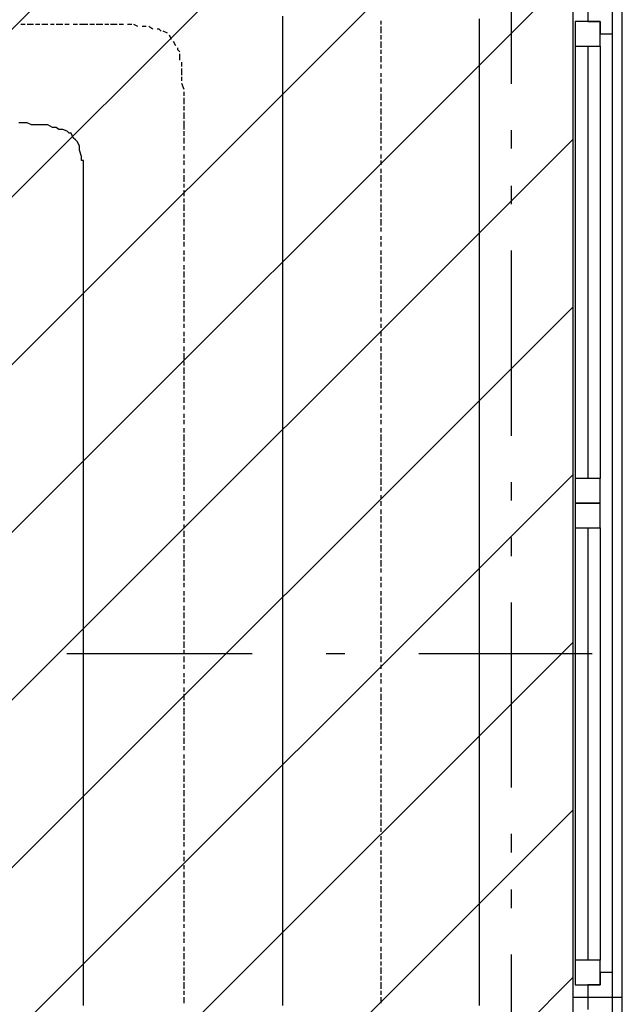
# Model space of a CAD drawing. Extents: x 997 to 109698, y 921 to 94021.
# Tile 693 of 718: x 35704 to 36923, y 56021 to 58015. Entities that reach past the tile are written whole.
import ezdxf

# ---------------------------------------------------------------- set-up
doc = ezdxf.new("R2010")
doc.units = 0
doc.header["$MEASUREMENT"] = 0
for name, color, linetype in [('12', 7, 'CONTINUOUS'), ('28', 7, 'CONTINUOUS'), ('40', 7, 'CONTINUOUS')]:
    doc.layers.add(name, color=color, linetype=linetype)

msp = doc.modelspace()

# ---------------------------------------------------------------- linework, layer by layer
at = {"layer": '12', "color": 5}
for p, q in [((36235.630503, 58008.563401), (36235.630503, 58021.563401)), ((36633.630503, 58008.563401), (36633.630503, 58016.563401)), ((36235.630503, 58004.563401), (36235.630503, 58008.563401)), ((36235.630503, 58000.563401), (36235.630503, 58004.563401)), ((36235.630503, 57987.563401), (36235.630503, 58000.563401)), ((36633.630503, 58000.563401), (36633.630503, 58008.563401)), ((36633.630503, 57987.563401), (36633.630503, 58000.563401)), ((36235.630503, 57978.563401), (36235.630503, 57987.563401)), ((36235.630503, 57970.563401), (36235.630503, 57978.563401)), ((36633.630503, 57978.563401), (36633.630503, 57987.563401)), ((36633.630503, 57970.563401), (36633.630503, 57978.563401)), ((36235.630503, 57957.563401), (36235.630503, 57970.563401)), ((36235.630503, 57949.563401), (36235.630503, 57957.563401)), ((36633.630503, 57957.563401), (36633.630503, 57970.563401)), ((36633.630503, 57949.563401), (36633.630503, 57957.563401)), ((36235.630503, 57940.563401), (36235.630503, 57949.563401)), ((36235.630503, 57928.563401), (36235.630503, 57940.563401)), ((36633.630503, 57936.563401), (36633.630503, 57949.563401)), ((36633.630503, 57928.563401), (36633.630503, 57936.563401)), ((36235.630503, 57919.563401), (36235.630503, 57928.563401)), ((36235.630503, 57906.563401), (36235.630503, 57919.563401)), ((36633.630503, 57919.563401), (36633.630503, 57928.563401)), ((36633.630503, 57906.563401), (36633.630503, 57919.563401)), ((36235.630503, 57898.563401), (36235.630503, 57906.563401)), ((36235.630503, 57890.563401), (36235.630503, 57898.563401)), ((36633.630503, 57898.563401), (36633.630503, 57906.563401)), ((36633.630503, 57890.563401), (36633.630503, 57898.563401)), ((36235.630503, 57877.563401), (36235.630503, 57890.563401)), ((36235.630503, 57868.563401), (36235.630503, 57877.563401)), ((36633.630503, 57877.563401), (36633.630503, 57890.563401)), ((36633.630503, 57868.563401), (36633.630503, 57877.563401)), ((36235.630503, 57860.563401), (36235.630503, 57868.563401)), ((36235.630503, 57847.563401), (36235.630503, 57860.563401)), ((36633.630503, 57860.563401), (36633.630503, 57868.563401)), ((36633.630503, 57847.563401), (36633.630503, 57860.563401)), ((36235.630503, 57839.563401), (36235.630503, 57847.563401)), ((36235.630503, 57830.563401), (36235.630503, 57839.563401)), ((36633.630503, 57839.563401), (36633.630503, 57847.563401)), ((36633.630503, 57826.563401), (36633.630503, 57839.563401)), ((36235.630503, 57818.563401), (36235.630503, 57830.563401)), ((36235.630503, 57809.563401), (36235.630503, 57818.563401)), ((36633.630503, 57818.563401), (36633.630503, 57826.563401)), ((36633.630503, 57809.563401), (36633.630503, 57818.563401)), ((35710.630503, 57805.563401), (35701.630503, 57805.563401)), ((35718.630503, 57805.563401), (35710.630503, 57805.563401)), ((35739.630503, 57801.563401), (35731.630503, 57801.563401)), ((35748.630503, 57801.563401), (35739.630503, 57801.563401)), ((35760.630503, 57801.563401), (35748.630503, 57801.563401)), ((35769.630503, 57796.563401), (35760.630503, 57801.563401)), ((35777.630503, 57796.563401), (35769.630503, 57796.563401)), ((35799.630503, 57788.563401), (35790.630503, 57792.563401)), ((36235.630503, 57796.563401), (36235.630503, 57809.563401)), ((36235.630503, 57788.563401), (36235.630503, 57796.563401)), ((36633.630503, 57796.563401), (36633.630503, 57809.563401)), ((36633.630503, 57788.563401), (36633.630503, 57796.563401)), ((35811.630503, 57775.563401), (35807.630503, 57784.563401)), ((36235.630503, 57779.563401), (36235.630503, 57788.563401)), ((36235.630503, 57767.563401), (36235.630503, 57779.563401)), ((36633.630503, 57779.563401), (36633.630503, 57788.563401)), ((36633.630503, 57767.563401), (36633.630503, 57779.563401)), ((35824.630503, 57758.563401), (35820.630503, 57767.563401)), ((35824.630503, 57750.563401), (35824.630503, 57758.563401)), ((36235.630503, 57758.563401), (36235.630503, 57767.563401)), ((36235.630503, 57750.563401), (36235.630503, 57758.563401)), ((36633.630503, 57758.563401), (36633.630503, 57767.563401)), ((36633.630503, 57750.563401), (36633.630503, 57758.563401)), ((35828.630503, 57737.563401), (35824.630503, 57750.563401)), ((35828.630503, 57729.563401), (35828.630503, 57737.563401)), ((36235.630503, 57737.563401), (36235.630503, 57750.563401)), ((36235.630503, 57729.563401), (36235.630503, 57737.563401)), ((36633.630503, 57737.563401), (36633.630503, 57750.563401)), ((36633.630503, 57729.563401), (36633.630503, 57737.563401)), ((35832.630503, 57707.563401), (35832.630503, 57720.563401)), ((36235.630503, 57720.563401), (36235.630503, 57729.563401)), ((36235.630503, 57707.563401), (36235.630503, 57720.563401)), ((36633.630503, 57716.563401), (36633.630503, 57729.563401)), ((36633.630503, 57707.563401), (36633.630503, 57716.563401)), ((35832.630503, 57699.563401), (35832.630503, 57707.563401)), ((35832.630503, 57691.563401), (35832.630503, 57699.563401)), ((36235.630503, 57699.563401), (36235.630503, 57707.563401)), ((36235.630503, 57686.563401), (36235.630503, 57699.563401)), ((36633.630503, 57699.563401), (36633.630503, 57707.563401)), ((36633.630503, 57686.563401), (36633.630503, 57699.563401)), ((35832.630503, 57678.563401), (35832.630503, 57691.563401)), ((35832.630503, 57669.563401), (35832.630503, 57678.563401)), ((36235.630503, 57678.563401), (36235.630503, 57686.563401)), ((36235.630503, 57669.563401), (36235.630503, 57678.563401)), ((36633.630503, 57678.563401), (36633.630503, 57686.563401)), ((36633.630503, 57669.563401), (36633.630503, 57678.563401)), ((35832.630503, 57661.563401), (35832.630503, 57669.563401)), ((35832.630503, 57648.563401), (35832.630503, 57661.563401)), ((36235.630503, 57657.563401), (36235.630503, 57669.563401)), ((36235.630503, 57648.563401), (36235.630503, 57657.563401)), ((36633.630503, 57657.563401), (36633.630503, 57669.563401)), ((36633.630503, 57648.563401), (36633.630503, 57657.563401)), ((35832.630503, 57640.563401), (35832.630503, 57648.563401)), ((35832.630503, 57627.563401), (35832.630503, 57640.563401)), ((36235.630503, 57640.563401), (36235.630503, 57648.563401)), ((36235.630503, 57627.563401), (36235.630503, 57640.563401)), ((36633.630503, 57640.563401), (36633.630503, 57648.563401)), ((36633.630503, 57627.563401), (36633.630503, 57640.563401)), ((35832.630503, 57619.563401), (35832.630503, 57627.563401)), ((35832.630503, 57610.563401), (35832.630503, 57619.563401)), ((36235.630503, 57619.563401), (36235.630503, 57627.563401)), ((36235.630503, 57610.563401), (36235.630503, 57619.563401)), ((36633.630503, 57619.563401), (36633.630503, 57627.563401)), ((36633.630503, 57606.563401), (36633.630503, 57619.563401)), ((35832.630503, 57606.563401), (35832.630503, 57610.563401)), ((35832.630503, 57597.563401), (35832.630503, 57606.563401)), ((35832.630503, 57589.563401), (35832.630503, 57597.563401)), ((36235.630503, 57597.563401), (36235.630503, 57610.563401)), ((36235.630503, 57589.563401), (36235.630503, 57597.563401)), ((36633.630503, 57597.563401), (36633.630503, 57606.563401)), ((36633.630503, 57589.563401), (36633.630503, 57597.563401)), ((35832.630503, 57580.563401), (35832.630503, 57589.563401)), ((35832.630503, 57568.563401), (35832.630503, 57580.563401)), ((36235.630503, 57576.563401), (36235.630503, 57589.563401)), ((36235.630503, 57568.563401), (36235.630503, 57576.563401)), ((36633.630503, 57576.563401), (36633.630503, 57589.563401)), ((36633.630503, 57568.563401), (36633.630503, 57576.563401)), ((35832.630503, 57559.563401), (35832.630503, 57568.563401)), ((35832.630503, 57547.563401), (35832.630503, 57559.563401)), ((36235.630503, 57559.563401), (36235.630503, 57568.563401)), ((36235.630503, 57547.563401), (36235.630503, 57559.563401)), ((36633.630503, 57559.563401), (36633.630503, 57568.563401)), ((36633.630503, 57547.563401), (36633.630503, 57559.563401)), ((35832.630503, 57538.563401), (35832.630503, 57547.563401)), ((35832.630503, 57530.563401), (35832.630503, 57538.563401)), ((36235.630503, 57538.563401), (36235.630503, 57547.563401)), ((36235.630503, 57530.563401), (36235.630503, 57538.563401)), ((36633.630503, 57538.563401), (36633.630503, 57547.563401)), ((36633.630503, 57530.563401), (36633.630503, 57538.563401)), ((35832.630503, 57517.563401), (35832.630503, 57530.563401)), ((35832.630503, 57508.563401), (35832.630503, 57517.563401)), ((36235.630503, 57517.563401), (36235.630503, 57530.563401)), ((36235.630503, 57508.563401), (36235.630503, 57517.563401)), ((36633.630503, 57517.563401), (36633.630503, 57530.563401)), ((36633.630503, 57508.563401), (36633.630503, 57517.563401)), ((35832.630503, 57500.563401), (35832.630503, 57508.563401)), ((35832.630503, 57487.563401), (35832.630503, 57500.563401)), ((36235.630503, 57500.563401), (36235.630503, 57508.563401)), ((36235.630503, 57487.563401), (36235.630503, 57500.563401)), ((36633.630503, 57496.563401), (36633.630503, 57508.563401)), ((36633.630503, 57487.563401), (36633.630503, 57496.563401)), ((35832.630503, 57479.563401), (35832.630503, 57487.563401)), ((35832.630503, 57470.563401), (35832.630503, 57479.563401)), ((36235.630503, 57479.563401), (36235.630503, 57487.563401)), ((36235.630503, 57470.563401), (36235.630503, 57479.563401)), ((36633.630503, 57479.563401), (36633.630503, 57487.563401)), ((36633.630503, 57466.563401), (36633.630503, 57479.563401)), ((35832.630503, 57458.563401), (35832.630503, 57470.563401)), ((35832.630503, 57449.563401), (35832.630503, 57458.563401)), ((36235.630503, 57458.563401), (36235.630503, 57470.563401)), ((36235.630503, 57449.563401), (36235.630503, 57458.563401)), ((36633.630503, 57458.563401), (36633.630503, 57466.563401)), ((36633.630503, 57449.563401), (36633.630503, 57458.563401)), ((35832.630503, 57437.563401), (35832.630503, 57449.563401)), ((35832.630503, 57428.563401), (35832.630503, 57437.563401)), ((36235.630503, 57437.563401), (36235.630503, 57449.563401)), ((36235.630503, 57428.563401), (36235.630503, 57437.563401)), ((36633.630503, 57437.563401), (36633.630503, 57449.563401)), ((36633.630503, 57428.563401), (36633.630503, 57437.563401)), ((35832.630503, 57420.563401), (35832.630503, 57428.563401)), ((35832.630503, 57407.563401), (35832.630503, 57420.563401)), ((36235.630503, 57420.563401), (36235.630503, 57428.563401)), ((36235.630503, 57407.563401), (36235.630503, 57420.563401)), ((36633.630503, 57420.563401), (36633.630503, 57428.563401)), ((36633.630503, 57407.563401), (36633.630503, 57420.563401)), ((35832.630503, 57398.563401), (35832.630503, 57407.563401)), ((35832.630503, 57390.563401), (35832.630503, 57398.563401)), ((36235.630503, 57398.563401), (36235.630503, 57407.563401)), ((36235.630503, 57390.563401), (36235.630503, 57398.563401)), ((36633.630503, 57398.563401), (36633.630503, 57407.563401)), ((36633.630503, 57390.563401), (36633.630503, 57398.563401)), ((35832.630503, 57377.563401), (35832.630503, 57390.563401)), ((35832.630503, 57369.563401), (35832.630503, 57377.563401)), ((36235.630503, 57377.563401), (36235.630503, 57390.563401)), ((36235.630503, 57369.563401), (36235.630503, 57377.563401)), ((36633.630503, 57377.563401), (36633.630503, 57390.563401)), ((36633.630503, 57369.563401), (36633.630503, 57377.563401)), ((35832.630503, 57360.563401), (35832.630503, 57369.563401)), ((35832.630503, 57348.563401), (35832.630503, 57360.563401)), ((36235.630503, 57360.563401), (36235.630503, 57369.563401)), ((36235.630503, 57348.563401), (36235.630503, 57360.563401)), ((36633.630503, 57356.563401), (36633.630503, 57369.563401)), ((36633.630503, 57348.563401), (36633.630503, 57356.563401)), ((35832.630503, 57339.563401), (35832.630503, 57348.563401)), ((35832.630503, 57326.563401), (35832.630503, 57339.563401)), ((36235.630503, 57339.563401), (36235.630503, 57348.563401)), ((36235.630503, 57326.563401), (36235.630503, 57339.563401)), ((36633.630503, 57339.563401), (36633.630503, 57348.563401)), ((36633.630503, 57326.563401), (36633.630503, 57339.563401)), ((35832.630503, 57318.563401), (35832.630503, 57326.563401)), ((35832.630503, 57310.563401), (35832.630503, 57318.563401)), ((36235.630503, 57318.563401), (36235.630503, 57326.563401)), ((36235.630503, 57310.563401), (36235.630503, 57318.563401)), ((36633.630503, 57318.563401), (36633.630503, 57326.563401)), ((36633.630503, 57310.563401), (36633.630503, 57318.563401)), ((35832.630503, 57297.563401), (35832.630503, 57310.563401)), ((35832.630503, 57288.563401), (35832.630503, 57297.563401)), ((36235.630503, 57297.563401), (36235.630503, 57310.563401)), ((36235.630503, 57288.563401), (36235.630503, 57297.563401)), ((36633.630503, 57297.563401), (36633.630503, 57310.563401)), ((36633.630503, 57288.563401), (36633.630503, 57297.563401)), ((35832.630503, 57280.563401), (35832.630503, 57288.563401)), ((35832.630503, 57267.563401), (35832.630503, 57280.563401)), ((36235.630503, 57280.563401), (36235.630503, 57288.563401)), ((36235.630503, 57267.563401), (36235.630503, 57280.563401)), ((36633.630503, 57280.563401), (36633.630503, 57288.563401)), ((36633.630503, 57267.563401), (36633.630503, 57280.563401)), ((35832.630503, 57259.563401), (35832.630503, 57267.563401)), ((35832.630503, 57250.563401), (35832.630503, 57259.563401)), ((36235.630503, 57259.563401), (36235.630503, 57267.563401)), ((36235.630503, 57250.563401), (36235.630503, 57259.563401)), ((36633.630503, 57259.563401), (36633.630503, 57267.563401)), ((36633.630503, 57246.563401), (36633.630503, 57259.563401)), ((35832.630503, 57238.563401), (35832.630503, 57250.563401)), ((35832.630503, 57229.563401), (35832.630503, 57238.563401)), ((36235.630503, 57238.563401), (36235.630503, 57250.563401)), ((36235.630503, 57229.563401), (36235.630503, 57238.563401)), ((36633.630503, 57238.563401), (36633.630503, 57246.563401)), ((36633.630503, 57229.563401), (36633.630503, 57238.563401)), ((35832.630503, 57216.563401), (35832.630503, 57229.563401)), ((35832.630503, 57208.563401), (35832.630503, 57216.563401)), ((36235.630503, 57216.563401), (36235.630503, 57229.563401)), ((36235.630503, 57208.563401), (36235.630503, 57216.563401)), ((36633.630503, 57216.563401), (36633.630503, 57229.563401)), ((36633.630503, 57208.563401), (36633.630503, 57216.563401)), ((35832.630503, 57199.563401), (35832.630503, 57208.563401)), ((35832.630503, 57187.563401), (35832.630503, 57199.563401)), ((36235.630503, 57199.563401), (36235.630503, 57208.563401)), ((36235.630503, 57187.563401), (36235.630503, 57199.563401)), ((36633.630503, 57199.563401), (36633.630503, 57208.563401)), ((36633.630503, 57187.563401), (36633.630503, 57199.563401)), ((35832.630503, 57178.563401), (35832.630503, 57187.563401)), ((35832.630503, 57170.563401), (35832.630503, 57178.563401)), ((36235.630503, 57178.563401), (36235.630503, 57187.563401)), ((36235.630503, 57170.563401), (36235.630503, 57178.563401)), ((36633.630503, 57178.563401), (36633.630503, 57187.563401)), ((36633.630503, 57170.563401), (36633.630503, 57178.563401)), ((35832.630503, 57157.563401), (35832.630503, 57170.563401)), ((35832.630503, 57149.563401), (35832.630503, 57157.563401)), ((36235.630503, 57157.563401), (36235.630503, 57170.563401)), ((36235.630503, 57149.563401), (36235.630503, 57157.563401)), ((36633.630503, 57157.563401), (36633.630503, 57170.563401)), ((36633.630503, 57149.563401), (36633.630503, 57157.563401)), ((35832.630503, 57140.563401), (35832.630503, 57149.563401)), ((35832.630503, 57128.563401), (35832.630503, 57140.563401)), ((36235.630503, 57140.563401), (36235.630503, 57149.563401)), ((36235.630503, 57128.563401), (36235.630503, 57140.563401)), ((36633.630503, 57136.563401), (36633.630503, 57149.563401)), ((36633.630503, 57128.563401), (36633.630503, 57136.563401)), ((35832.630503, 57119.563401), (35832.630503, 57128.563401)), ((35832.630503, 57111.563401), (35832.630503, 57119.563401)), ((36235.630503, 57119.563401), (36235.630503, 57128.563401)), ((36235.630503, 57106.563401), (36235.630503, 57119.563401)), ((36633.630503, 57119.563401), (36633.630503, 57128.563401)), ((36633.630503, 57106.563401), (36633.630503, 57119.563401)), ((35832.630503, 57098.563401), (35832.630503, 57111.563401)), ((35832.630503, 57089.563401), (35832.630503, 57098.563401)), ((36235.630503, 57098.563401), (36235.630503, 57106.563401)), ((36235.630503, 57089.563401), (36235.630503, 57098.563401)), ((36633.630503, 57098.563401), (36633.630503, 57106.563401)), ((36633.630503, 57089.563401), (36633.630503, 57098.563401)), ((35832.630503, 57077.563401), (35832.630503, 57089.563401)), ((35832.630503, 57068.563401), (35832.630503, 57077.563401)), ((36235.630503, 57077.563401), (36235.630503, 57089.563401)), ((36235.630503, 57068.563401), (36235.630503, 57077.563401)), ((36633.630503, 57077.563401), (36633.630503, 57089.563401)), ((36633.630503, 57068.563401), (36633.630503, 57077.563401)), ((35832.630503, 57060.563401), (35832.630503, 57068.563401)), ((35832.630503, 57047.563401), (35832.630503, 57060.563401)), ((36235.630503, 57060.563401), (36235.630503, 57068.563401)), ((36235.630503, 57047.563401), (36235.630503, 57060.563401)), ((36633.630503, 57060.563401), (36633.630503, 57068.563401)), ((36633.630503, 57047.563401), (36633.630503, 57060.563401)), ((35832.630503, 57039.563401), (35832.630503, 57047.563401)), ((35832.630503, 57030.563401), (35832.630503, 57039.563401)), ((36235.630503, 57039.563401), (36235.630503, 57047.563401)), ((36235.630503, 57030.563401), (36235.630503, 57039.563401)), ((36633.630503, 57039.563401), (36633.630503, 57047.563401)), ((36633.630503, 57026.563401), (36633.630503, 57039.563401)), ((35832.630503, 57017.563401), (35832.630503, 57030.563401)), ((35832.630503, 57009.563401), (35832.630503, 57017.563401)), ((36235.630503, 57017.563401), (36235.630503, 57030.563401)), ((36235.630503, 57009.563401), (36235.630503, 57017.563401)), ((36633.630503, 57017.563401), (36633.630503, 57026.563401)), ((36633.630503, 57009.563401), (36633.630503, 57017.563401)), ((35832.630503, 57000.563401), (35832.630503, 57009.563401)), ((35832.630503, 56988.563401), (35832.630503, 57000.563401)), ((36235.630503, 56996.563401), (36235.630503, 57009.563401)), ((36235.630503, 56988.563401), (36235.630503, 56996.563401)), ((36633.630503, 56996.563401), (36633.630503, 57009.563401)), ((36633.630503, 56988.563401), (36633.630503, 56996.563401)), ((35832.630503, 56979.563401), (35832.630503, 56988.563401)), ((35832.630503, 56967.563401), (35832.630503, 56979.563401)), ((36235.630503, 56979.563401), (36235.630503, 56988.563401)), ((36235.630503, 56967.563401), (36235.630503, 56979.563401)), ((36633.630503, 56979.563401), (36633.630503, 56988.563401)), ((36633.630503, 56967.563401), (36633.630503, 56979.563401)), ((35832.630503, 56958.563401), (35832.630503, 56967.563401)), ((35832.630503, 56950.563401), (35832.630503, 56958.563401)), ((36235.630503, 56958.563401), (36235.630503, 56967.563401)), ((36235.630503, 56950.563401), (36235.630503, 56958.563401)), ((36633.630503, 56958.563401), (36633.630503, 56967.563401)), ((36633.630503, 56950.563401), (36633.630503, 56958.563401)), ((35832.630503, 56937.563401), (35832.630503, 56950.563401)), ((35832.630503, 56929.563401), (35832.630503, 56937.563401)), ((36235.630503, 56937.563401), (36235.630503, 56950.563401)), ((36235.630503, 56929.563401), (36235.630503, 56937.563401)), ((36633.630503, 56937.563401), (36633.630503, 56950.563401)), ((36633.630503, 56929.563401), (36633.630503, 56937.563401)), ((35832.630503, 56920.563401), (35832.630503, 56929.563401)), ((35832.630503, 56907.563401), (35832.630503, 56920.563401)), ((36235.630503, 56920.563401), (36235.630503, 56929.563401)), ((36235.630503, 56907.563401), (36235.630503, 56920.563401)), ((36633.630503, 56916.563401), (36633.630503, 56929.563401)), ((36633.630503, 56907.563401), (36633.630503, 56916.563401)), ((35832.630503, 56899.563401), (35832.630503, 56907.563401)), ((35832.630503, 56890.563401), (35832.630503, 56899.563401)), ((36235.630503, 56899.563401), (36235.630503, 56907.563401)), ((36235.630503, 56890.563401), (36235.630503, 56899.563401)), ((36633.630503, 56899.563401), (36633.630503, 56907.563401)), ((36633.630503, 56886.563401), (36633.630503, 56899.563401)), ((35832.630503, 56878.563401), (35832.630503, 56890.563401)), ((35832.630503, 56869.563401), (35832.630503, 56878.563401)), ((36235.630503, 56878.563401), (36235.630503, 56890.563401)), ((36235.630503, 56869.563401), (36235.630503, 56878.563401)), ((36633.630503, 56878.563401), (36633.630503, 56886.563401)), ((36633.630503, 56869.563401), (36633.630503, 56878.563401)), ((35832.630503, 56857.563401), (35832.630503, 56869.563401)), ((35832.630503, 56848.563401), (35832.630503, 56857.563401)), ((36235.630503, 56857.563401), (36235.630503, 56869.563401)), ((36235.630503, 56848.563401), (36235.630503, 56857.563401)), ((36633.630503, 56857.563401), (36633.630503, 56869.563401)), ((36633.630503, 56848.563401), (36633.630503, 56857.563401)), ((35832.630503, 56840.563401), (35832.630503, 56848.563401)), ((35832.630503, 56827.563401), (35832.630503, 56840.563401)), ((36235.630503, 56840.563401), (36235.630503, 56848.563401)), ((36235.630503, 56827.563401), (36235.630503, 56840.563401)), ((36633.630503, 56840.563401), (36633.630503, 56848.563401)), ((36633.630503, 56827.563401), (36633.630503, 56840.563401)), ((35832.630503, 56818.563401), (35832.630503, 56827.563401)), ((35832.630503, 56810.563401), (35832.630503, 56818.563401)), ((36235.630503, 56818.563401), (36235.630503, 56827.563401)), ((36235.630503, 56810.563401), (36235.630503, 56818.563401)), ((36633.630503, 56818.563401), (36633.630503, 56827.563401)), ((36633.630503, 56810.563401), (36633.630503, 56818.563401)), ((35832.630503, 56797.563401), (35832.630503, 56810.563401)), ((35832.630503, 56789.563401), (35832.630503, 56797.563401)), ((36235.630503, 56797.563401), (36235.630503, 56810.563401)), ((36235.630503, 56789.563401), (36235.630503, 56797.563401)), ((36633.630503, 56797.563401), (36633.630503, 56810.563401)), ((36633.630503, 56789.563401), (36633.630503, 56797.563401)), ((35832.630503, 56780.563401), (35832.630503, 56789.563401)), ((35832.630503, 56768.563401), (35832.630503, 56780.563401)), ((36235.630503, 56780.563401), (36235.630503, 56789.563401)), ((36235.630503, 56768.563401), (36235.630503, 56780.563401)), ((36633.630503, 56776.563401), (36633.630503, 56789.563401)), ((36633.630503, 56768.563401), (36633.630503, 56776.563401)), ((35832.630503, 56759.563401), (35832.630503, 56768.563401)), ((35832.630503, 56747.563401), (35832.630503, 56759.563401)), ((36235.630503, 56759.563401), (36235.630503, 56768.563401)), ((36235.630503, 56747.563401), (36235.630503, 56759.563401)), ((36633.630503, 56759.563401), (36633.630503, 56768.563401)), ((36633.630503, 56747.563401), (36633.630503, 56759.563401)), ((35832.630503, 56738.563401), (35832.630503, 56747.563401)), ((35832.630503, 56730.563401), (35832.630503, 56738.563401)), ((36235.630503, 56738.563401), (36235.630503, 56747.563401)), ((36235.630503, 56730.563401), (36235.630503, 56738.563401)), ((36633.630503, 56738.563401), (36633.630503, 56747.563401)), ((36633.630503, 56730.563401), (36633.630503, 56738.563401)), ((35832.630503, 56717.563401), (35832.630503, 56730.563401)), ((35832.630503, 56708.563401), (35832.630503, 56717.563401)), ((36235.630503, 56717.563401), (36235.630503, 56730.563401)), ((36235.630503, 56708.563401), (36235.630503, 56717.563401)), ((36633.630503, 56717.563401), (36633.630503, 56730.563401)), ((36633.630503, 56708.563401), (36633.630503, 56717.563401)), ((35832.630503, 56700.563401), (35832.630503, 56708.563401)), ((35832.630503, 56687.563401), (35832.630503, 56700.563401)), ((36235.630503, 56700.563401), (36235.630503, 56708.563401)), ((36235.630503, 56687.563401), (36235.630503, 56700.563401)), ((36633.630503, 56700.563401), (36633.630503, 56708.563401)), ((36633.630503, 56687.563401), (36633.630503, 56700.563401)), ((35832.630503, 56679.563401), (35832.630503, 56687.563401)), ((35832.630503, 56670.563401), (35832.630503, 56679.563401)), ((36235.630503, 56679.563401), (36235.630503, 56687.563401)), ((36235.630503, 56670.563401), (36235.630503, 56679.563401)), ((36633.630503, 56679.563401), (36633.630503, 56687.563401)), ((36633.630503, 56666.563401), (36633.630503, 56679.563401)), ((35832.630503, 56658.563401), (35832.630503, 56670.563401)), ((35832.630503, 56649.563401), (35832.630503, 56658.563401)), ((36235.630503, 56658.563401), (36235.630503, 56670.563401)), ((36235.630503, 56649.563401), (36235.630503, 56658.563401)), ((36633.630503, 56658.563401), (36633.630503, 56666.563401)), ((36633.630503, 56649.563401), (36633.630503, 56658.563401)), ((35832.630503, 56636.563401), (35832.630503, 56649.563401)), ((35832.630503, 56628.563401), (35832.630503, 56636.563401)), ((36235.630503, 56636.563401), (36235.630503, 56649.563401)), ((36235.630503, 56628.563401), (36235.630503, 56636.563401)), ((36633.630503, 56636.563401), (36633.630503, 56649.563401)), ((36633.630503, 56628.563401), (36633.630503, 56636.563401)), ((35832.630503, 56620.563401), (35832.630503, 56628.563401)), ((35832.630503, 56607.563401), (35832.630503, 56620.563401)), ((36235.630503, 56620.563401), (36235.630503, 56628.563401)), ((36235.630503, 56607.563401), (36235.630503, 56620.563401)), ((36633.630503, 56620.563401), (36633.630503, 56628.563401)), ((36633.630503, 56607.563401), (36633.630503, 56620.563401)), ((35832.630503, 56598.563401), (35832.630503, 56607.563401)), ((35832.630503, 56590.563401), (35832.630503, 56598.563401)), ((36235.630503, 56598.563401), (36235.630503, 56607.563401)), ((36235.630503, 56590.563401), (36235.630503, 56598.563401)), ((36633.630503, 56598.563401), (36633.630503, 56607.563401)), ((36633.630503, 56590.563401), (36633.630503, 56598.563401)), ((35832.630503, 56577.563401), (35832.630503, 56590.563401)), ((35832.630503, 56569.563401), (35832.630503, 56577.563401)), ((36235.630503, 56577.563401), (36235.630503, 56590.563401)), ((36235.630503, 56569.563401), (36235.630503, 56577.563401)), ((36633.630503, 56577.563401), (36633.630503, 56590.563401)), ((36633.630503, 56569.563401), (36633.630503, 56577.563401)), ((35832.630503, 56560.563401), (35832.630503, 56569.563401)), ((35832.630503, 56548.563401), (35832.630503, 56560.563401)), ((36235.630503, 56560.563401), (36235.630503, 56569.563401)), ((36235.630503, 56548.563401), (36235.630503, 56560.563401)), ((36633.630503, 56556.563401), (36633.630503, 56569.563401)), ((36633.630503, 56548.563401), (36633.630503, 56556.563401)), ((35832.630503, 56539.563401), (35832.630503, 56548.563401)), ((35832.630503, 56531.563401), (35832.630503, 56539.563401)), ((36235.630503, 56539.563401), (36235.630503, 56548.563401)), ((36235.630503, 56526.563401), (36235.630503, 56539.563401)), ((36633.630503, 56539.563401), (36633.630503, 56548.563401)), ((36633.630503, 56526.563401), (36633.630503, 56539.563401)), ((35832.630503, 56518.563401), (35832.630503, 56531.563401)), ((35832.630503, 56509.563401), (35832.630503, 56518.563401)), ((36235.630503, 56518.563401), (36235.630503, 56526.563401)), ((36235.630503, 56509.563401), (36235.630503, 56518.563401)), ((36633.630503, 56518.563401), (36633.630503, 56526.563401)), ((36633.630503, 56509.563401), (36633.630503, 56518.563401)), ((35832.630503, 56497.563401), (35832.630503, 56509.563401)), ((35832.630503, 56488.563401), (35832.630503, 56497.563401)), ((36235.630503, 56497.563401), (36235.630503, 56509.563401)), ((36235.630503, 56488.563401), (36235.630503, 56497.563401)), ((36633.630503, 56497.563401), (36633.630503, 56509.563401)), ((36633.630503, 56488.563401), (36633.630503, 56497.563401)), ((35832.630503, 56480.563401), (35832.630503, 56488.563401)), ((35832.630503, 56467.563401), (35832.630503, 56480.563401)), ((36235.630503, 56480.563401), (36235.630503, 56488.563401)), ((36235.630503, 56467.563401), (36235.630503, 56480.563401)), ((36633.630503, 56480.563401), (36633.630503, 56488.563401)), ((36633.630503, 56467.563401), (36633.630503, 56480.563401)), ((35832.630503, 56459.563401), (35832.630503, 56467.563401)), ((35832.630503, 56450.563401), (35832.630503, 56459.563401)), ((36235.630503, 56459.563401), (36235.630503, 56467.563401)), ((36235.630503, 56450.563401), (36235.630503, 56459.563401)), ((36633.630503, 56459.563401), (36633.630503, 56467.563401)), ((36633.630503, 56446.563401), (36633.630503, 56459.563401)), ((35832.630503, 56437.563401), (35832.630503, 56450.563401)), ((35832.630503, 56429.563401), (35832.630503, 56437.563401)), ((36235.630503, 56437.563401), (36235.630503, 56450.563401)), ((36235.630503, 56429.563401), (36235.630503, 56437.563401)), ((36633.630503, 56437.563401), (36633.630503, 56446.563401)), ((36633.630503, 56429.563401), (36633.630503, 56437.563401)), ((35832.630503, 56421.563401), (35832.630503, 56429.563401)), ((35832.630503, 56408.563401), (35832.630503, 56421.563401)), ((36235.630503, 56416.563401), (36235.630503, 56429.563401)), ((36235.630503, 56408.563401), (36235.630503, 56416.563401)), ((36633.630503, 56416.563401), (36633.630503, 56429.563401)), ((36633.630503, 56408.563401), (36633.630503, 56416.563401)), ((35832.630503, 56399.563401), (35832.630503, 56408.563401)), ((35832.630503, 56387.563401), (35832.630503, 56399.563401)), ((36235.630503, 56399.563401), (36235.630503, 56408.563401)), ((36235.630503, 56387.563401), (36235.630503, 56399.563401)), ((36633.630503, 56399.563401), (36633.630503, 56408.563401)), ((36633.630503, 56387.563401), (36633.630503, 56399.563401)), ((35832.630503, 56378.563401), (35832.630503, 56387.563401)), ((35832.630503, 56370.563401), (35832.630503, 56378.563401)), ((36235.630503, 56378.563401), (36235.630503, 56387.563401)), ((36235.630503, 56370.563401), (36235.630503, 56378.563401)), ((36633.630503, 56378.563401), (36633.630503, 56387.563401)), ((36633.630503, 56370.563401), (36633.630503, 56378.563401)), ((35832.630503, 56357.563401), (35832.630503, 56370.563401)), ((35832.630503, 56349.563401), (35832.630503, 56357.563401)), ((36235.630503, 56357.563401), (36235.630503, 56370.563401)), ((36235.630503, 56349.563401), (36235.630503, 56357.563401)), ((36633.630503, 56357.563401), (36633.630503, 56370.563401)), ((36633.630503, 56349.563401), (36633.630503, 56357.563401)), ((35832.630503, 56340.563401), (35832.630503, 56349.563401)), ((35832.630503, 56327.563401), (35832.630503, 56340.563401)), ((36235.630503, 56340.563401), (36235.630503, 56349.563401)), ((36235.630503, 56327.563401), (36235.630503, 56340.563401)), ((36633.630503, 56336.563401), (36633.630503, 56349.563401)), ((36633.630503, 56327.563401), (36633.630503, 56336.563401)), ((35832.630503, 56319.563401), (35832.630503, 56327.563401)), ((35832.630503, 56310.563401), (35832.630503, 56319.563401)), ((36235.630503, 56319.563401), (36235.630503, 56327.563401)), ((36235.630503, 56310.563401), (36235.630503, 56319.563401)), ((36633.630503, 56319.563401), (36633.630503, 56327.563401)), ((36633.630503, 56306.563401), (36633.630503, 56319.563401)), ((35832.630503, 56298.563401), (35832.630503, 56310.563401)), ((35832.630503, 56289.563401), (35832.630503, 56298.563401)), ((36235.630503, 56298.563401), (36235.630503, 56310.563401)), ((36235.630503, 56289.563401), (36235.630503, 56298.563401)), ((36633.630503, 56298.563401), (36633.630503, 56306.563401)), ((36633.630503, 56289.563401), (36633.630503, 56298.563401)), ((35832.630503, 56277.563401), (35832.630503, 56289.563401)), ((35832.630503, 56268.563401), (35832.630503, 56277.563401)), ((36235.630503, 56277.563401), (36235.630503, 56289.563401)), ((36235.630503, 56268.563401), (36235.630503, 56277.563401)), ((36633.630503, 56277.563401), (36633.630503, 56289.563401)), ((36633.630503, 56268.563401), (36633.630503, 56277.563401)), ((35832.630503, 56260.563401), (35832.630503, 56268.563401)), ((35832.630503, 56247.563401), (35832.630503, 56260.563401)), ((36235.630503, 56260.563401), (36235.630503, 56268.563401)), ((36235.630503, 56247.563401), (36235.630503, 56260.563401)), ((36633.630503, 56260.563401), (36633.630503, 56268.563401)), ((36633.630503, 56247.563401), (36633.630503, 56260.563401)), ((35832.630503, 56239.563401), (35832.630503, 56247.563401)), ((35832.630503, 56230.563401), (35832.630503, 56239.563401)), ((36235.630503, 56239.563401), (36235.630503, 56247.563401)), ((36235.630503, 56230.563401), (36235.630503, 56239.563401)), ((36633.630503, 56239.563401), (36633.630503, 56247.563401)), ((36633.630503, 56230.563401), (36633.630503, 56239.563401)), ((35832.630503, 56217.563401), (35832.630503, 56230.563401)), ((35832.630503, 56209.563401), (35832.630503, 56217.563401)), ((36235.630503, 56217.563401), (36235.630503, 56230.563401)), ((36235.630503, 56209.563401), (36235.630503, 56217.563401)), ((36633.630503, 56217.563401), (36633.630503, 56230.563401)), ((36633.630503, 56209.563401), (36633.630503, 56217.563401)), ((35832.630503, 56200.563401), (35832.630503, 56209.563401)), ((35832.630503, 56188.563401), (35832.630503, 56200.563401)), ((36235.630503, 56200.563401), (36235.630503, 56209.563401)), ((36235.630503, 56188.563401), (36235.630503, 56200.563401)), ((36633.630503, 56196.563401), (36633.630503, 56209.563401)), ((35832.630503, 56179.563401), (35832.630503, 56188.563401)), ((35832.630503, 56167.563401), (35832.630503, 56179.563401)), ((36235.630503, 56179.563401), (36235.630503, 56188.563401)), ((36235.630503, 56167.563401), (36235.630503, 56179.563401)), ((36633.630503, 56188.563401), (36633.630503, 56196.563401)), ((36633.630503, 56179.563401), (36633.630503, 56188.563401)), ((36633.630503, 56167.563401), (36633.630503, 56179.563401)), ((35832.630503, 56158.563401), (35832.630503, 56167.563401)), ((35832.630503, 56150.563401), (35832.630503, 56158.563401)), ((36235.630503, 56158.563401), (36235.630503, 56167.563401)), ((36235.630503, 56150.563401), (36235.630503, 56158.563401)), ((36633.630503, 56158.563401), (36633.630503, 56167.563401)), ((36633.630503, 56150.563401), (36633.630503, 56158.563401)), ((35832.630503, 56137.563401), (35832.630503, 56150.563401)), ((35832.630503, 56128.563401), (35832.630503, 56137.563401)), ((36235.630503, 56137.563401), (36235.630503, 56150.563401)), ((36235.630503, 56128.563401), (36235.630503, 56137.563401)), ((36633.630503, 56137.563401), (36633.630503, 56150.563401)), ((36633.630503, 56128.563401), (36633.630503, 56137.563401)), ((35832.630503, 56120.563401), (35832.630503, 56128.563401)), ((35832.630503, 56107.563401), (35832.630503, 56120.563401)), ((36235.630503, 56120.563401), (36235.630503, 56128.563401)), ((36235.630503, 56107.563401), (36235.630503, 56120.563401)), ((36633.630503, 56120.563401), (36633.630503, 56128.563401)), ((36633.630503, 56107.563401), (36633.630503, 56120.563401)), ((35832.630503, 56099.563401), (35832.630503, 56107.563401)), ((35832.630503, 56090.563401), (35832.630503, 56099.563401)), ((36235.630503, 56099.563401), (36235.630503, 56107.563401)), ((36235.630503, 56090.563401), (36235.630503, 56099.563401)), ((36633.630503, 56099.563401), (36633.630503, 56107.563401)), ((36633.630503, 56086.563401), (36633.630503, 56099.563401)), ((35832.630503, 56078.563401), (35832.630503, 56090.563401)), ((35832.630503, 56069.563401), (35832.630503, 56078.563401)), ((36235.630503, 56078.563401), (36235.630503, 56090.563401)), ((36235.630503, 56069.563401), (36235.630503, 56078.563401)), ((36633.630503, 56078.563401), (36633.630503, 56086.563401)), ((36633.630503, 56069.563401), (36633.630503, 56078.563401)), ((35832.630503, 56056.563401), (35832.630503, 56069.563401)), ((36235.630503, 56056.563401), (36235.630503, 56069.563401)), ((36633.630503, 56056.563401), (36633.630503, 56069.563401)), ((35832.630503, 56048.563401), (35832.630503, 56056.563401)), ((35832.630503, 56040.563401), (35832.630503, 56048.563401)), ((35832.630503, 56027.563401), (35832.630503, 56040.563401)), ((36235.630503, 56048.563401), (36235.630503, 56056.563401)), ((36235.630503, 56040.563401), (36235.630503, 56048.563401)), ((36235.630503, 56027.563401), (36235.630503, 56040.563401)), ((36633.630503, 56048.563401), (36633.630503, 56056.563401)), ((36633.630503, 56040.563401), (36633.630503, 56048.563401)), ((36633.630503, 56027.563401), (36633.630503, 56040.563401)), ((35832.630503, 56018.563401), (35832.630503, 56027.563401)), ((36235.630503, 56018.563401), (36235.630503, 56027.563401)), ((36633.630503, 56018.563401), (36633.630503, 56027.563401))]:
    msp.add_line(p, q, dxfattribs=at)
at = {"layer": '12', "color": 1}
for p, q in [((36434.630503, 58004.563401), (36434.630503, 58012.563401)), ((35714.630503, 58004.563401), (35705.630503, 58004.563401)), ((35731.630503, 58004.563401), (35718.630503, 58004.563401)), ((35744.630503, 58004.563401), (35735.630503, 58004.563401)), ((35760.630503, 58004.563401), (35748.630503, 58004.563401)), ((35773.630503, 58004.563401), (35765.630503, 58004.563401)), ((35790.630503, 58004.563401), (35777.630503, 58004.563401)), ((35803.630503, 58004.563401), (35794.630503, 58004.563401)), ((35820.630503, 58004.563401), (35811.630503, 58004.563401)), ((35832.630503, 58004.563401), (35824.630503, 58004.563401)), ((35841.630503, 58004.563401), (35832.630503, 58004.563401)), ((35854.630503, 58004.563401), (35845.630503, 58004.563401)), ((35871.630503, 58004.563401), (35858.630503, 58004.563401)), ((35883.630503, 58004.563401), (35875.630503, 58004.563401)), ((35900.630503, 58004.563401), (35887.630503, 58004.563401)), ((35913.630503, 58004.563401), (35904.630503, 58004.563401)), ((35930.630503, 58004.563401), (35921.630503, 58004.563401)), ((35942.630503, 58000.563401), (35934.630503, 58004.563401)), ((35959.630503, 58000.563401), (35951.630503, 58000.563401)), ((35972.630503, 57995.563401), (35964.630503, 58000.563401)), ((36002.630503, 57987.563401), (35993.630503, 57991.563401)), ((36434.630503, 57987.563401), (36434.630503, 58000.563401)), ((36010.630503, 57974.563401), (36006.630503, 57983.563401)), ((36434.630503, 57974.563401), (36434.630503, 57983.563401)), ((36019.630503, 57961.563401), (36014.630503, 57970.563401)), ((36434.630503, 57957.563401), (36434.630503, 57970.563401)), ((36434.630503, 57945.563401), (36434.630503, 57953.563401)), ((36027.630503, 57932.563401), (36027.630503, 57945.563401)), ((36434.630503, 57928.563401), (36434.630503, 57940.563401)), ((36031.630503, 57919.563401), (36031.630503, 57928.563401)), ((36031.630503, 57902.563401), (36031.630503, 57915.563401)), ((36434.630503, 57915.563401), (36434.630503, 57923.563401)), ((36031.630503, 57890.563401), (36031.630503, 57898.563401)), ((36434.630503, 57898.563401), (36434.630503, 57906.563401)), ((36434.630503, 57885.563401), (36434.630503, 57894.563401)), ((36036.630503, 57873.563401), (36031.630503, 57885.563401)), ((36434.630503, 57868.563401), (36434.630503, 57877.563401)), ((36036.630503, 57860.563401), (36036.630503, 57868.563401)), ((36036.630503, 57843.563401), (36036.630503, 57856.563401)), ((36434.630503, 57851.563401), (36434.630503, 57864.563401)), ((36036.630503, 57830.563401), (36036.630503, 57839.563401)), ((36434.630503, 57839.563401), (36434.630503, 57847.563401)), ((36434.630503, 57822.563401), (36434.630503, 57834.563401)), ((36036.630503, 57813.563401), (36036.630503, 57826.563401)), ((36434.630503, 57809.563401), (36434.630503, 57818.563401)), ((36036.630503, 57805.563401), (36036.630503, 57809.563401)), ((36036.630503, 57792.563401), (36036.630503, 57805.563401)), ((36434.630503, 57792.563401), (36434.630503, 57805.563401)), ((36036.630503, 57779.563401), (36036.630503, 57788.563401)), ((36036.630503, 57763.563401), (36036.630503, 57775.563401)), ((36434.630503, 57779.563401), (36434.630503, 57788.563401)), ((36434.630503, 57763.563401), (36434.630503, 57775.563401)), ((36036.630503, 57750.563401), (36036.630503, 57758.563401)), ((36434.630503, 57750.563401), (36434.630503, 57758.563401)), ((36036.630503, 57733.563401), (36036.630503, 57741.563401)), ((36434.630503, 57733.563401), (36434.630503, 57741.563401)), ((36036.630503, 57720.563401), (36036.630503, 57729.563401)), ((36036.630503, 57703.563401), (36036.630503, 57712.563401)), ((36434.630503, 57720.563401), (36434.630503, 57729.563401)), ((36434.630503, 57703.563401), (36434.630503, 57712.563401)), ((36036.630503, 57686.563401), (36036.630503, 57699.563401)), ((36434.630503, 57686.563401), (36434.630503, 57699.563401)), ((36036.630503, 57674.563401), (36036.630503, 57682.563401)), ((36434.630503, 57674.563401), (36434.630503, 57682.563401)), ((36036.630503, 57657.563401), (36036.630503, 57669.563401)), ((36036.630503, 57644.563401), (36036.630503, 57652.563401)), ((36434.630503, 57657.563401), (36434.630503, 57669.563401)), ((36434.630503, 57644.563401), (36434.630503, 57652.563401)), ((36036.630503, 57627.563401), (36036.630503, 57640.563401)), ((36434.630503, 57627.563401), (36434.630503, 57640.563401)), ((36036.630503, 57614.563401), (36036.630503, 57623.563401)), ((36434.630503, 57614.563401), (36434.630503, 57623.563401)), ((36036.630503, 57597.563401), (36036.630503, 57610.563401)), ((36036.630503, 57585.563401), (36036.630503, 57593.563401)), ((36434.630503, 57597.563401), (36434.630503, 57610.563401)), ((36434.630503, 57585.563401), (36434.630503, 57593.563401)), ((36036.630503, 57568.563401), (36036.630503, 57580.563401)), ((36434.630503, 57568.563401), (36434.630503, 57576.563401)), ((36036.630503, 57555.563401), (36036.630503, 57564.563401)), ((36434.630503, 57555.563401), (36434.630503, 57564.563401)), ((36036.630503, 57538.563401), (36036.630503, 57547.563401)), ((36036.630503, 57525.563401), (36036.630503, 57534.563401)), ((36434.630503, 57538.563401), (36434.630503, 57547.563401)), ((36434.630503, 57521.563401), (36434.630503, 57534.563401)), ((36036.630503, 57508.563401), (36036.630503, 57517.563401)), ((36434.630503, 57508.563401), (36434.630503, 57517.563401)), ((36036.630503, 57492.563401), (36036.630503, 57504.563401)), ((36434.630503, 57492.563401), (36434.630503, 57504.563401)), ((36036.630503, 57479.563401), (36036.630503, 57487.563401)), ((36036.630503, 57462.563401), (36036.630503, 57475.563401)), ((36434.630503, 57479.563401), (36434.630503, 57487.563401)), ((36434.630503, 57462.563401), (36434.630503, 57475.563401)), ((36036.630503, 57449.563401), (36036.630503, 57458.563401)), ((36434.630503, 57449.563401), (36434.630503, 57458.563401)), ((36036.630503, 57432.563401), (36036.630503, 57445.563401)), ((36434.630503, 57432.563401), (36434.630503, 57445.563401)), ((36036.630503, 57420.563401), (36036.630503, 57428.563401)), ((36036.630503, 57403.563401), (36036.630503, 57415.563401)), ((36434.630503, 57420.563401), (36434.630503, 57428.563401)), ((36036.630503, 57390.563401), (36036.630503, 57398.563401)), ((36434.630503, 57403.563401), (36434.630503, 57411.563401)), ((36434.630503, 57390.563401), (36434.630503, 57398.563401)), ((36036.630503, 57373.563401), (36036.630503, 57382.563401)), ((36434.630503, 57373.563401), (36434.630503, 57382.563401)), ((36036.630503, 57360.563401), (36036.630503, 57369.563401)), ((36434.630503, 57360.563401), (36434.630503, 57369.563401)), ((36036.630503, 57343.563401), (36036.630503, 57352.563401)), ((36036.630503, 57326.563401), (36036.630503, 57339.563401)), ((36434.630503, 57343.563401), (36434.630503, 57352.563401)), ((36434.630503, 57326.563401), (36434.630503, 57339.563401)), ((36036.630503, 57314.563401), (36036.630503, 57322.563401)), ((36434.630503, 57314.563401), (36434.630503, 57322.563401)), ((36036.630503, 57297.563401), (36036.630503, 57310.563401)), ((36036.630503, 57284.563401), (36036.630503, 57293.563401)), ((36434.630503, 57297.563401), (36434.630503, 57310.563401)), ((36434.630503, 57284.563401), (36434.630503, 57293.563401)), ((36036.630503, 57267.563401), (36036.630503, 57280.563401)), ((36434.630503, 57267.563401), (36434.630503, 57280.563401)), ((36036.630503, 57255.563401), (36036.630503, 57263.563401)), ((36434.630503, 57255.563401), (36434.630503, 57263.563401)), ((36036.630503, 57238.563401), (36036.630503, 57250.563401)), ((36036.630503, 57225.563401), (36036.630503, 57233.563401)), ((36434.630503, 57238.563401), (36434.630503, 57250.563401)), ((36434.630503, 57225.563401), (36434.630503, 57233.563401)), ((36036.630503, 57208.563401), (36036.630503, 57216.563401)), ((36434.630503, 57208.563401), (36434.630503, 57216.563401)), ((36036.630503, 57195.563401), (36036.630503, 57204.563401)), ((36434.630503, 57195.563401), (36434.630503, 57204.563401)), ((36036.630503, 57178.563401), (36036.630503, 57187.563401)), ((36036.630503, 57161.563401), (36036.630503, 57174.563401)), ((36434.630503, 57178.563401), (36434.630503, 57187.563401)), ((36434.630503, 57161.563401), (36434.630503, 57174.563401)), ((36036.630503, 57149.563401), (36036.630503, 57157.563401)), ((36434.630503, 57149.563401), (36434.630503, 57157.563401)), ((36036.630503, 57132.563401), (36036.630503, 57144.563401)), ((36434.630503, 57132.563401), (36434.630503, 57144.563401)), ((36036.630503, 57119.563401), (36036.630503, 57128.563401)), ((36036.630503, 57102.563401), (36036.630503, 57115.563401)), ((36434.630503, 57119.563401), (36434.630503, 57128.563401)), ((36434.630503, 57102.563401), (36434.630503, 57115.563401)), ((36036.630503, 57089.563401), (36036.630503, 57098.563401)), ((36434.630503, 57089.563401), (36434.630503, 57098.563401)), ((36036.630503, 57072.563401), (36036.630503, 57085.563401)), ((36434.630503, 57072.563401), (36434.630503, 57085.563401)), ((36036.630503, 57060.563401), (36036.630503, 57068.563401)), ((36434.630503, 57060.563401), (36434.630503, 57068.563401)), ((36036.630503, 57043.563401), (36036.630503, 57051.563401)), ((36036.630503, 57030.563401), (36036.630503, 57039.563401)), ((36434.630503, 57043.563401), (36434.630503, 57051.563401)), ((36434.630503, 57030.563401), (36434.630503, 57039.563401)), ((36036.630503, 57013.563401), (36036.630503, 57022.563401)), ((36434.630503, 57013.563401), (36434.630503, 57022.563401)), ((36036.630503, 57000.563401), (36036.630503, 57009.563401)), ((36434.630503, 56996.563401), (36434.630503, 57009.563401)), ((36036.630503, 56984.563401), (36036.630503, 56992.563401)), ((36036.630503, 56967.563401), (36036.630503, 56979.563401)), ((36434.630503, 56984.563401), (36434.630503, 56992.563401)), ((36434.630503, 56967.563401), (36434.630503, 56979.563401)), ((36036.630503, 56954.563401), (36036.630503, 56962.563401)), ((36434.630503, 56954.563401), (36434.630503, 56962.563401)), ((36036.630503, 56937.563401), (36036.630503, 56950.563401)), ((36434.630503, 56937.563401), (36434.630503, 56950.563401)), ((36036.630503, 56924.563401), (36036.630503, 56933.563401)), ((36036.630503, 56907.563401), (36036.630503, 56920.563401)), ((36434.630503, 56924.563401), (36434.630503, 56933.563401)), ((36434.630503, 56907.563401), (36434.630503, 56920.563401)), ((36036.630503, 56895.563401), (36036.630503, 56903.563401)), ((36434.630503, 56895.563401), (36434.630503, 56903.563401)), ((36036.630503, 56878.563401), (36036.630503, 56890.563401)), ((36036.630503, 56865.563401), (36036.630503, 56874.563401)), ((36434.630503, 56878.563401), (36434.630503, 56886.563401)), ((36434.630503, 56865.563401), (36434.630503, 56874.563401)), ((36036.630503, 56848.563401), (36036.630503, 56857.563401)), ((36434.630503, 56848.563401), (36434.630503, 56857.563401)), ((36036.630503, 56835.563401), (36036.630503, 56844.563401)), ((36434.630503, 56831.563401), (36434.630503, 56844.563401)), ((36036.630503, 56818.563401), (36036.630503, 56827.563401)), ((36434.630503, 56818.563401), (36434.630503, 56827.563401)), ((36036.630503, 56802.563401), (36036.630503, 56814.563401)), ((36036.630503, 56789.563401), (36036.630503, 56797.563401)), ((36434.630503, 56802.563401), (36434.630503, 56814.563401)), ((36434.630503, 56789.563401), (36434.630503, 56797.563401)), ((36036.630503, 56772.563401), (36036.630503, 56785.563401)), ((36434.630503, 56772.563401), (36434.630503, 56785.563401)), ((36036.630503, 56759.563401), (36036.630503, 56768.563401)), ((36036.630503, 56742.563401), (36036.630503, 56755.563401)), ((36434.630503, 56759.563401), (36434.630503, 56768.563401)), ((36434.630503, 56742.563401), (36434.630503, 56755.563401)), ((36036.630503, 56730.563401), (36036.630503, 56738.563401)), ((36434.630503, 56730.563401), (36434.630503, 56738.563401)), ((36036.630503, 56713.563401), (36036.630503, 56725.563401)), ((36434.630503, 56713.563401), (36434.630503, 56725.563401)), ((36036.630503, 56700.563401), (36036.630503, 56708.563401)), ((36434.630503, 56700.563401), (36434.630503, 56708.563401)), ((36036.630503, 56683.563401), (36036.630503, 56691.563401)), ((36036.630503, 56670.563401), (36036.630503, 56679.563401)), ((36434.630503, 56683.563401), (36434.630503, 56691.563401)), ((36434.630503, 56670.563401), (36434.630503, 56679.563401)), ((36036.630503, 56653.563401), (36036.630503, 56662.563401)), ((36434.630503, 56653.563401), (36434.630503, 56662.563401)), ((36036.630503, 56636.563401), (36036.630503, 56649.563401)), ((36434.630503, 56636.563401), (36434.630503, 56649.563401)), ((36036.630503, 56624.563401), (36036.630503, 56632.563401)), ((36036.630503, 56607.563401), (36036.630503, 56620.563401)), ((36434.630503, 56624.563401), (36434.630503, 56632.563401)), ((36434.630503, 56607.563401), (36434.630503, 56620.563401)), ((36036.630503, 56594.563401), (36036.630503, 56603.563401)), ((36434.630503, 56594.563401), (36434.630503, 56603.563401)), ((36036.630503, 56577.563401), (36036.630503, 56590.563401)), ((36434.630503, 56577.563401), (36434.630503, 56590.563401)), ((36036.630503, 56564.563401), (36036.630503, 56573.563401)), ((36036.630503, 56548.563401), (36036.630503, 56560.563401)), ((36434.630503, 56564.563401), (36434.630503, 56573.563401)), ((36434.630503, 56548.563401), (36434.630503, 56560.563401)), ((36036.630503, 56535.563401), (36036.630503, 56543.563401)), ((36434.630503, 56535.563401), (36434.630503, 56543.563401)), ((36036.630503, 56518.563401), (36036.630503, 56526.563401)), ((36434.630503, 56518.563401), (36434.630503, 56526.563401)), ((36036.630503, 56505.563401), (36036.630503, 56514.563401)), ((36036.630503, 56488.563401), (36036.630503, 56497.563401)), ((36434.630503, 56505.563401), (36434.630503, 56514.563401)), ((36434.630503, 56488.563401), (36434.630503, 56497.563401)), ((36036.630503, 56471.563401), (36036.630503, 56484.563401)), ((36434.630503, 56471.563401), (36434.630503, 56484.563401)), ((36036.630503, 56459.563401), (36036.630503, 56467.563401)), ((36434.630503, 56459.563401), (36434.630503, 56467.563401)), ((36036.630503, 56442.563401), (36036.630503, 56454.563401)), ((36036.630503, 56429.563401), (36036.630503, 56437.563401)), ((36434.630503, 56442.563401), (36434.630503, 56454.563401)), ((36434.630503, 56429.563401), (36434.630503, 56437.563401)), ((36036.630503, 56412.563401), (36036.630503, 56425.563401)), ((36434.630503, 56412.563401), (36434.630503, 56425.563401)), ((36036.630503, 56399.563401), (36036.630503, 56408.563401)), ((36434.630503, 56399.563401), (36434.630503, 56408.563401)), ((36036.630503, 56382.563401), (36036.630503, 56395.563401)), ((36036.630503, 56370.563401), (36036.630503, 56378.563401)), ((36434.630503, 56382.563401), (36434.630503, 56395.563401)), ((36434.630503, 56370.563401), (36434.630503, 56378.563401)), ((36036.630503, 56353.563401), (36036.630503, 56365.563401)), ((36434.630503, 56353.563401), (36434.630503, 56361.563401)), ((36036.630503, 56340.563401), (36036.630503, 56349.563401)), ((36434.630503, 56340.563401), (36434.630503, 56349.563401)), ((36036.630503, 56323.563401), (36036.630503, 56332.563401)), ((36036.630503, 56310.563401), (36036.630503, 56319.563401)), ((36434.630503, 56323.563401), (36434.630503, 56332.563401)), ((36434.630503, 56306.563401), (36434.630503, 56319.563401)), ((36036.630503, 56294.563401), (36036.630503, 56302.563401)), ((36434.630503, 56294.563401), (36434.630503, 56302.563401)), ((36036.630503, 56277.563401), (36036.630503, 56289.563401)), ((36434.630503, 56277.563401), (36434.630503, 56289.563401)), ((36036.630503, 56264.563401), (36036.630503, 56272.563401)), ((36036.630503, 56247.563401), (36036.630503, 56260.563401)), ((36434.630503, 56264.563401), (36434.630503, 56272.563401)), ((36434.630503, 56247.563401), (36434.630503, 56260.563401)), ((36036.630503, 56234.563401), (36036.630503, 56243.563401)), ((36434.630503, 56234.563401), (36434.630503, 56243.563401)), ((36036.630503, 56217.563401), (36036.630503, 56230.563401)), ((36434.630503, 56217.563401), (36434.630503, 56230.563401)), ((36036.630503, 56205.563401), (36036.630503, 56213.563401)), ((36036.630503, 56188.563401), (36036.630503, 56200.563401)), ((36434.630503, 56205.563401), (36434.630503, 56213.563401)), ((36434.630503, 56188.563401), (36434.630503, 56200.563401)), ((36036.630503, 56175.563401), (36036.630503, 56183.563401)), ((36434.630503, 56175.563401), (36434.630503, 56183.563401)), ((36036.630503, 56158.563401), (36036.630503, 56167.563401)), ((36434.630503, 56158.563401), (36434.630503, 56167.563401)), ((36036.630503, 56145.563401), (36036.630503, 56154.563401)), ((36036.630503, 56128.563401), (36036.630503, 56137.563401)), ((36434.630503, 56145.563401), (36434.630503, 56154.563401)), ((36434.630503, 56128.563401), (36434.630503, 56137.563401)), ((36036.630503, 56112.563401), (36036.630503, 56124.563401)), ((36434.630503, 56112.563401), (36434.630503, 56124.563401)), ((36036.630503, 56099.563401), (36036.630503, 56107.563401)), ((36434.630503, 56099.563401), (36434.630503, 56107.563401)), ((36036.630503, 56082.563401), (36036.630503, 56095.563401)), ((36036.630503, 56069.563401), (36036.630503, 56078.563401)), ((36434.630503, 56082.563401), (36434.630503, 56095.563401)), ((36434.630503, 56069.563401), (36434.630503, 56078.563401)), ((36036.630503, 56052.563401), (36036.630503, 56065.563401)), ((36434.630503, 56052.563401), (36434.630503, 56065.563401)), ((36036.630503, 56040.563401), (36036.630503, 56048.563401)), ((36434.630503, 56040.563401), (36434.630503, 56048.563401)), ((36036.630503, 56023.563401), (36036.630503, 56035.563401)), ((36434.630503, 56023.563401), (36434.630503, 56035.563401))]:
    msp.add_line(p, q, dxfattribs=at)
for points in [[(35989.630503, 57991.563401), (35985.630503, 57995.563401), (35981.630503, 57995.563401)], [(36027.630503, 57949.563401), (36023.630503, 57953.563401), (36023.630503, 57957.563401)]]:
    msp.add_lwpolyline(points, dxfattribs=at)
at = {"layer": '12', "color": 5}
for points in [[(35731.630503, 57801.563401), (35727.630503, 57801.563401), (35718.630503, 57805.563401)], [(35790.630503, 57792.563401), (35782.630503, 57792.563401), (35777.630503, 57796.563401)], [(35807.630503, 57784.563401), (35803.630503, 57784.563401), (35799.630503, 57788.563401)], [(35820.630503, 57767.563401), (35816.630503, 57771.563401), (35811.630503, 57775.563401)], [(35832.630503, 57720.563401), (35832.630503, 57729.563401), (35828.630503, 57729.563401)]]:
    msp.add_lwpolyline(points, dxfattribs=at)
at = {"layer": '28', "color": 2}
for p, q in [((14872.636205, 37179.741085), (36378.850357, 58685.955237)), ((36718.261612, 58685.955237), (14872.636205, 36840.32983)), ((36822.636205, 58450.918575), (14872.636205, 36500.918575)), ((36822.636205, 58111.50732), (14872.636205, 36161.50732)), ((36822.636205, 57772.096065), (14872.636205, 35822.096065)), ((14872.636205, 35482.68481), (36822.636205, 57432.68481)), ((15100.315887, 35370.953237), (36822.636205, 57093.273555)), ((15439.727142, 35370.953237), (36822.636205, 56753.8623)), ((15779.138397, 35370.953237), (36822.636205, 56414.451046)), ((16118.549652, 35370.953237), (36822.636205, 56075.039791))]:
    msp.add_line(p, q, dxfattribs=at)
at = {"layer": '28', "color": 4}
for p, q in [((36173.630503, 56730.563401), (35798.630503, 56730.563401)), ((36861.630503, 56730.563401), (36511.130503, 56730.563401))]:
    msp.add_line(p, q, dxfattribs=at)
at = {"layer": '28', "color": 4, "linetype": 'Continuous'}
msp.add_line((36361.130503, 56730.563401), (36323.630503, 56730.563401), dxfattribs=at)
at = {"layer": '40', "color": 8, "linetype": 'Continuous'}
for p, q in [((36697.636205, 58259.704238), (36697.636205, 57884.704238)), ((36822.636205, 58035.672989), (36822.636205, 56035.672989)), ((36852.636205, 58035.672989), (36852.636205, 58010.672987)), ((36902.636205, 57985.672988), (36902.636205, 58035.672989)), ((36922.636205, 56035.672989), (36922.636205, 58035.672989)), ((36877.636205, 58010.672987), (36827.636205, 58010.672987)), ((36827.636205, 58010.672987), (36827.636205, 57960.672989)), ((36852.636205, 58010.672987), (36877.636205, 58010.672987)), ((36877.636205, 57960.672989), (36877.636205, 58010.672987)), ((36877.636205, 58010.672987), (36877.636205, 57985.672988)), ((36877.636205, 57985.672988), (36902.636205, 57985.672988)), ((36902.636205, 57035.672989), (36902.636205, 57985.672988)), ((36827.636205, 57960.672989), (36877.636205, 57960.672989)), ((36827.636205, 57960.672989), (36827.636205, 57085.672989)), ((36852.636205, 57960.672989), (36852.636205, 57085.672989)), ((36877.636205, 57960.672989), (36877.636205, 57085.672989)), ((36697.636205, 57790.954238), (36697.636205, 57753.454238)), ((36697.636205, 57678.454238), (36697.636205, 57640.954238)), ((36697.636205, 57547.204238), (36697.636205, 57172.204238)), ((36697.636205, 57078.454238), (36697.636205, 57040.954238)), ((36827.636205, 57085.672989), (36827.636205, 57035.672989)), ((36877.636205, 57085.672989), (36827.636205, 57085.672989)), ((36877.636205, 57035.672989), (36877.636205, 57085.672989)), ((36877.636205, 57035.672989), (36827.636205, 57035.672989)), ((36827.636205, 57035.672989), (36827.636205, 56985.672988)), ((36827.636205, 57035.672989), (36877.636205, 57035.672989)), ((36877.636205, 56985.672988), (36877.636205, 57035.672989)), ((36902.636205, 56085.672989), (36902.636205, 57035.672989)), ((36827.636205, 56985.672988), (36877.636205, 56985.672988)), ((36827.636205, 56985.672988), (36827.636205, 56110.672988)), ((36852.636205, 56985.672988), (36852.636205, 56110.672988)), ((36877.636205, 56985.672988), (36877.636205, 56110.672988)), ((36697.636205, 56965.954238), (36697.636205, 56928.454238)), ((36697.636205, 56834.704238), (36697.636205, 56459.704238)), ((36697.636205, 56365.954238), (36697.636205, 56328.454238)), ((36697.636205, 56253.454238), (36697.636205, 56215.954238)), ((36697.636205, 56122.204238), (36697.636205, 55747.204238)), ((36827.636205, 56110.672988), (36827.636205, 56060.672987)), ((36877.636205, 56110.672988), (36827.636205, 56110.672988)), ((36877.636205, 56060.672987), (36877.636205, 56110.672988)), ((36877.636205, 56085.672989), (36877.636205, 56060.672987)), ((36902.636205, 56085.672989), (36877.636205, 56085.672989)), ((36902.636205, 56035.672989), (36902.636205, 56085.672989)), ((36827.636205, 56060.672987), (36877.636205, 56060.672987)), ((36852.636205, 56060.672987), (36852.636205, 56035.672989)), ((36877.636205, 56060.672987), (36852.636205, 56060.672987)), ((36822.636205, 56035.672989), (36922.636205, 56035.672989)), ((36822.636205, 56035.672989), (36822.636205, 54035.672989)), ((36852.636205, 56035.672989), (36852.636205, 56010.672987)), ((36902.636205, 55985.672988), (36902.636205, 56035.672989)), ((36922.636205, 54035.672989), (36922.636205, 56035.672989))]:
    msp.add_line(p, q, dxfattribs=at)

doc.saveas('drawing.dxf')
